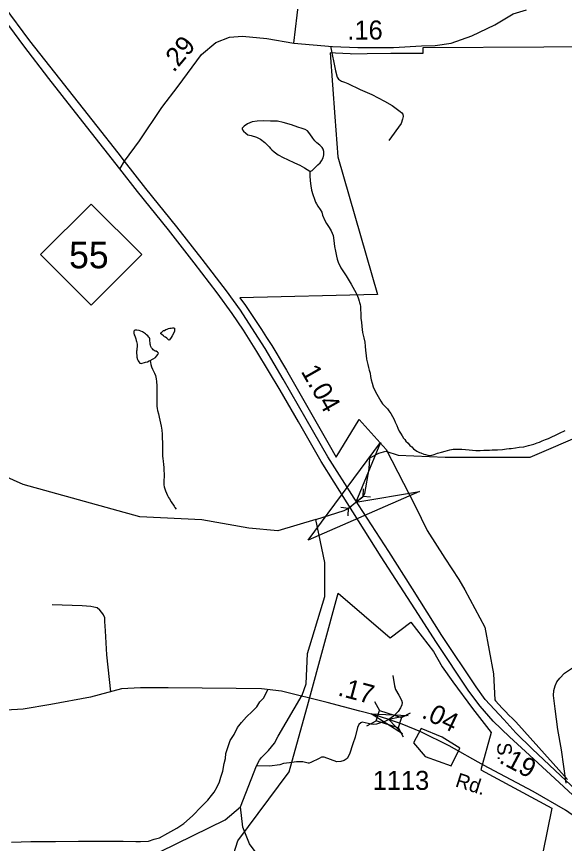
# Model space of a CAD drawing. Extents: x 2001466 to 2224147, y 644118 to 847247.
# Drawn here: x 2052052 to 2055654, y 678885 to 684326 of the extents above; entities that cross this region are included whole.
import ezdxf

# ---------------------------------------------------------------- set-up
doc = ezdxf.new("R2010")
doc.units = 0
for name, color, linetype in [('Exist Boundary Political City Limit New', 7, 'Continuous'), ('Exist Hydrographic Creek Single Shore', 7, 'Continuous'), ('Exist Hydrographic Misc Water Feature', 7, 'Continuous'), ('Exist Road Non-System Type 51', 7, 'Continuous'), ('Exist Road Primary NC Divided Attributed', 7, 'Continuous'), ('Exist Road Primary NC Label', 7, 'Continuous'), ('Exist Road Primary NC Service Mileage Hundredths English Label', 7, 'Continuous'), ('Exist Road Primary NC Shield CELL', 7, 'Continuous'), ('Exist Road Primary NC Shield Number Label', 7, 'Continuous'), ('Exist Road Secondary Mileage Hundredths English Label', 7, 'Continuous'), ('Exist Road Secondary Structure Culvert Attributed CELL', 7, 'Continuous'), ('Exist Road Secondary Structure Culvert CELL', 7, 'Continuous'), ('Exist Road Secondary Structure Standard Bridge Attributed CELL', 7, 'Continuous'), ('Exist Road Secondary Structure Standard Bridge CELL', 7, 'Continuous'), ('Exist Road Secondary Type 51 Attributed', 7, 'Continuous'), ('Exist Road Secondary Type 51 Label', 7, 'Continuous'), ('Exist Road Secondary Type 51 Number Label', 7, 'Continuous'), ('Map Preparation Boundary City Limit Buffer Line', 7, 'Continuous')]:
    doc.layers.add(name, color=color, linetype=linetype)

msp = doc.modelspace()

# ---------------------------------------------------------------- linework, layer by layer
at = {"layer": 'Exist Boundary Political City Limit New'}
for points in [[(2056313, 684129.7), (2054722.9, 684120.6), (2054722.5, 684083.7), (2054711, 684083.7), (2054512.1, 684082.4), (2054357.8, 684079.5), (2054254, 684079.4), (2054244.6, 684079.7), (2054149.2, 684083.9), (2054112.8, 684087.9), (2054143.9, 683666.8), (2054163.2, 683402.6), (2054424.8, 682497.8), (2053520.8, 682475.6), (2053557, 682424.1), (2053592.5, 682372.2), (2053627.6, 682319.9), (2053662, 682267.3), (2053695.9, 682214.2), (2053729.2, 682160.9), (2053762, 682107.1), (2053794.1, 682053), (2053825.6, 681998.6), (2054106.5, 681507.8), (2054153.9, 681426.6), (2054303.5, 681674.1), (2054481.2, 681477.1), (2054672.4, 681107.4), (2054750.9, 680944.9), (2054868.6, 680761.7), (2054958.6, 680622), (2055000, 680552.6), (2055131.4, 680307.9), (2055187.6, 680000.1), (2055195.6, 679830.5), (2055201.1, 679823.9), (2055222.4, 679799.7), (2055244, 679775.9), (2055266.1, 679752.4), (2055288.6, 679729.4), (2055311.4, 679706.8), (2055334.8, 679684.5), (2055675.1, 679305.7)], [(2053387.8, 678527.7), (2053507, 678902), (2053843.2, 679357.1), (2053972.2, 679814.5), (2054165.5, 680530.9)], [(2054165.5, 680530.9), (2054507.4, 680236.9), (2054645.1, 680340.9), (2054793.4, 680148.3), (2054850.6, 680048.1), (2054920.8, 679949.3), (2055049, 679772.2), (2055171.2, 679614), (2055104, 679369.4), (2055571.4, 679117.5), (2055394.8, 678252)], [(2054738.5, 679457.8), (2054908.2, 679395.1), (2054965.2, 679512.6), (2054849.8, 679584.7), (2054711.5, 679640.5), (2054660.8, 679547.4), (2054738.5, 679457.8)]]:
    msp.add_lwpolyline(points, dxfattribs=at)
at = {"layer": 'Exist Hydrographic Creek Single Shore'}
for points in [[(2054019.6, 681016.4), (2054206.4, 681075.2), (2054245, 681096), (2054281.6, 681129.7), (2054328.1, 681166.1), (2054341, 681188.2), (2054370.7, 681350.6), (2054374.7, 681421.6), (2054433.1, 681453.3), (2054478.6, 681466.2), (2054561.8, 681440.4), (2054868.8, 681425.7), (2055427.7, 681427.4), (2055801.7, 681587.2), (2056026.7, 681828.7), (2056300.8, 682295.5), (2056527.8, 682515.6)], [(2054019.6, 681016.4), (2053770.7, 680942.8), (2053578.8, 680959.8), (2053269.8, 681015.3), (2052861.7, 681033.5), (2052094.8, 681245.9), (2051627.7, 681455.5), (2051077.8, 681844.1), (2050943.9, 681902.5)]]:
    msp.add_lwpolyline(points, dxfattribs=at)
at = {"layer": 'Exist Hydrographic Misc Water Feature'}
for points in [[(2053979.7, 683309.3), (2053985.6, 683309.2), (2053995.4, 683312.9), (2054015.5, 683333), (2054031.7, 683349.2), (2054047.7, 683363), (2054057.4, 683375.4), (2054067.4, 683395.3), (2054071.7, 683415.4), (2054071.5, 683437.3), (2054067.4, 683453.4), (2054061.3, 683465.2), (2054045.3, 683479), (2054025.4, 683495), (2054013.3, 683509), (2053998.9, 683525), (2053981.1, 683553.2), (2053964.9, 683573.1), (2053949.1, 683582.8), (2053929, 683589.2), (2053901.3, 683596.9), (2053858.9, 683612.7), (2053804.9, 683628.6), (2053766.8, 683636.8), (2053721.3, 683638.5), (2053673.1, 683640.5), (2053633.3, 683638.4), (2053601.1, 683632.3), (2053571.2, 683620.3), (2053549.2, 683604.1), (2053534.9, 683592.1), (2053535.3, 683586.3), (2053537.4, 683580.4), (2053543.1, 683572.2), (2053559.1, 683558.4), (2053573, 683548.1), (2053593.3, 683542.2), (2053629.2, 683532.4), (2053655.3, 683518.3), (2053683.6, 683496.5), (2053699.6, 683482.4), (2053711.6, 683468.4), (2053721.5, 683456.7), (2053729.5, 683448.6), (2053745.5, 683434.8), (2053771.3, 683416.7), (2053805.4, 683398.6), (2053833.7, 683385), (2053879.8, 683363), (2053915.3, 683347), (2053945.4, 683331.1), (2053963.5, 683319), (2053979.7, 683309.3)], [(2053979.7, 683309.3), (2053979.9, 683277.2), (2053981.7, 683245.3), (2053985.6, 683213), (2053991.7, 683183.3), (2053999.7, 683155.3), (2054010, 683125), (2054017.8, 683105.1), (2054023.9, 683093.3), (2054031.7, 683079.1), (2054048.1, 683057.1), (2054058.4, 683039.4), (2054064.3, 683019.4), (2054077.9, 682983.3), (2054090.4, 682963.5), (2054108, 682937.3), (2054120.5, 682915.6), (2054132.4, 682885.4), (2054138.4, 682851.6), (2054142.7, 682813.6), (2054148.8, 682781.5), (2054154.6, 682749.4), (2054160.5, 682729.4), (2054166.5, 682709.4), (2054184.7, 682673.4), (2054219.2, 682619.5), (2054252.6, 682565.4), (2054284.6, 682505.4)], [(2054284.6, 682505.4), (2054290.7, 682493.5), (2054300.4, 682469.3), (2054304.5, 682453.3), (2054306.7, 682443.6), (2054310.6, 682431.6), (2054312.9, 682417.5), (2054313.1, 682397.6), (2054315.1, 682371.3), (2054314.7, 682339.4), (2054319, 682315.6), (2054321.1, 682285.7), (2054327, 682247.4), (2054335.2, 682211.8), (2054341.2, 682183.7), (2054343.2, 682157.4), (2054345.3, 682127.4), (2054349.4, 682095.6), (2054353.5, 682071.5), (2054361.5, 682035.8), (2054365.8, 682017.7), (2054369.5, 681999.7), (2054375.6, 681979.7), (2054379.5, 681957.6), (2054383.4, 681935.5), (2054389.8, 681913.9), (2054397.5, 681889.6), (2054408, 681865.7), (2054419.7, 681842), (2054429.7, 681825.9), (2054437.7, 681809.7), (2054446.1, 681795.8), (2054457.8, 681777.8), (2054471.8, 681763.9), (2054489.6, 681743.8), (2054500.1, 681732), (2054512, 681714.1), (2054523.9, 681694), (2054533.7, 681674.2), (2054542.1, 681655.9), (2054552.2, 681634.1), (2054557.9, 681618.2), (2054568.2, 681598), (2054576.1, 681584.3), (2054586.2, 681566.1), (2054596.2, 681552.4), (2054604.4, 681542.2), (2054612, 681532.2), (2054626.4, 681518.2), (2054638.5, 681504.2), (2054650.4, 681494.3), (2054662.5, 681482.3), (2054682.4, 681466.4), (2054700.4, 681458.3), (2054710.5, 681454.4), (2054730.3, 681446.5), (2054740.4, 681444.6), (2054756.2, 681440.5), (2054774.6, 681438.6)], [(2052929.4, 682063.1), (2052949.7, 682073), (2052965.5, 682083.2), (2052971.6, 682091.2), (2052981.7, 682103), (2052983.5, 682107.2), (2052985.4, 682111), (2052977.6, 682117.1), (2052969.6, 682123.1), (2052963.6, 682123.2), (2052955.6, 682128.9), (2052949.7, 682133.1), (2052945.4, 682139), (2052939.2, 682145.2), (2052935.3, 682155.1), (2052933.3, 682163.1), (2052931.2, 682171.1), (2052929.6, 682181.1), (2052927.3, 682190.8), (2052927.3, 682198.9), (2052927.1, 682205), (2052925.7, 682210.9), (2052921.4, 682216.8), (2052915.6, 682225), (2052907.2, 682230.7), (2052899.6, 682238.8), (2052887.3, 682246.7), (2052879.5, 682250.8), (2052869.5, 682256.7), (2052857.4, 682260.6), (2052843.3, 682262.8), (2052839.6, 682262.9), (2052835.3, 682262.8), (2052829.3, 682262.8), (2052823.2, 682254.8), (2052823.6, 682248.7), (2052823.4, 682242.6), (2052825.4, 682232.6), (2052829.3, 682224.7), (2052833.2, 682212.7), (2052835.3, 682204.7), (2052839.2, 682194.8), (2052841.2, 682186.8), (2052843.3, 682178.8), (2052845.3, 682170.8), (2052845.5, 682161), (2052845.3, 682152.9), (2052843.3, 682142.7), (2052841.6, 682130.8), (2052841.4, 682124.7), (2052841.4, 682108.9), (2052841.6, 682096.7), (2052841.6, 682084.9), (2052847.6, 682069.1), (2052851.7, 682060.7), (2052855.4, 682054.9), (2052861.7, 682045), (2052871.8, 682043.1), (2052899.8, 682051), (2052911.9, 682054.8), (2052923.6, 682061.2), (2052929.4, 682063.1)], [(2053033.1, 682267.2), (2053041.1, 682269.2), (2053051.2, 682273), (2053059.2, 682275), (2053069.4, 682275.1), (2053077.2, 682277.1), (2053083.2, 682277.1), (2053089.3, 682275.3), (2053091.4, 682269.3), (2053089.5, 682255.4), (2053083.2, 682241.3), (2053075.4, 682225.1), (2053069.4, 682215), (2053057.5, 682199.1), (2053053.4, 682197.2), (2053047.7, 682201.3), (2053039.7, 682209.1), (2053031.3, 682215.2), (2053025.1, 682219.4), (2053017.1, 682225), (2053007.5, 682233), (2053001.3, 682237.1), (2052999.5, 682241.1), (2053001.3, 682245.2), (2053005.2, 682247.1), (2053019, 682259.2), (2053025.3, 682261.1), (2053033.1, 682267.2)], [(2052929.4, 682063.1), (2052935.7, 682037), (2052939.8, 682021), (2052945.8, 682005.1), (2052959.5, 681979), (2052965.5, 681963.1), (2052969.8, 681941), (2052971.8, 681925.3), (2052974.1, 681897), (2052974.3, 681873), (2052974.1, 681847), (2052974.3, 681817), (2052974.1, 681795.2), (2052973.9, 681779.3), (2052973.9, 681761.1), (2052976.3, 681747.3), (2052978.2, 681733.3), (2052984.3, 681711.2), (2052990.3, 681689.2), (2052998.5, 681651.1), (2053002.4, 681631.1), (2053006.7, 681603.2), (2053008.7, 681577.3), (2053008.7, 681549.3), (2053010.6, 681525.2), (2053010.6, 681507.3), (2053010.4, 681491.1), (2053010.8, 681475.2), (2053010.6, 681451.3), (2053010.6, 681433.4), (2053013, 681417.3), (2053015.1, 681401.1), (2053018.8, 681377.5), (2053020.8, 681359.3), (2053020.8, 681339.4), (2053023.1, 681317.2), (2053023.3, 681297.3), (2053021.2, 681275.3), (2053021.2, 681259.5), (2053020.8, 681245.3), (2053023.3, 681231.2), (2053027.2, 681217.2), (2053031.3, 681205.2), (2053037, 681189.3), (2053045, 681173.5), (2053051.2, 681161.2), (2053057.1, 681151.4), (2053067.4, 681133.2), (2053087.5, 681103.4), (2053093.2, 681095.6), (2053101.4, 681085.5)], [(2054774.6, 681438.6), (2054796.4, 681444.6), (2054820.4, 681452.7), (2054846.2, 681460.6), (2054870.2, 681466.7), (2054900.5, 681474.7), (2054922.3, 681478.6), (2054950.4, 681478.8), (2054980.1, 681478.8), (2055004.1, 681477.2), (2055028.5, 681475.1), (2055048.6, 681472.9), (2055072, 681470.9), (2055100.1, 681471.1), (2055124.3, 681473.2), (2055142.5, 681473.2), (2055162, 681473.1), (2055178.2, 681475.1), (2055194.2, 681475.1), (2055214.3, 681475.3), (2055246.5, 681477.3), (2055272.3, 681481.5), (2055289.9, 681483.3), (2055304.5, 681483.5), (2055332.4, 681487.4), (2055356.4, 681491.5), (2055386.3, 681495.5), (2055418.3, 681503.6), (2055435.9, 681507.8), (2055451.9, 681511.9), (2055474.1, 681519.9), (2055490.1, 681526), (2055507.9, 681533.8), (2055530.1, 681541.8), (2055550.1, 681549.7), (2055570, 681560.1), (2055594.2, 681571.9), (2055612.1, 681580.1), (2055629.9, 681587.9), (2055650, 681598.3), (2055657.8, 681601.9)], [(2053523.6, 679126.9), (2053630.2, 679396.5), (2053649.2, 679433.9), (2053661.7, 679451.5), (2053708.6, 679496.3), (2053748.2, 679545.4), (2053771.6, 679590.2), (2053930.6, 679860.1), (2053955.7, 679935.1), (2053963.7, 680135.1), (2054079.7, 680510), (2054078.7, 680733.1), (2054019.6, 681016.4)], [(2054526.8, 679989.1), (2054535.6, 679920.9), (2054543.7, 679898.1), (2054565, 679860.7), (2054583.3, 679828.5), (2054587, 679812.3), (2054584.8, 679797.6), (2054576, 679777.1), (2054559.8, 679752.9), (2054530.5, 679723.1), (2054499.7, 679701.2), (2054473.3, 679687.9), (2054417.6, 679669.6), (2054399.3, 679668.1), (2054382.5, 679669.6), (2054324.6, 679682.1), (2054314.3, 679679.1), (2054301.8, 679666.7), (2054293.8, 679648.3), (2054277.7, 679585.2), (2054263, 679539.6), (2054241.7, 679472.8), (2054226.3, 679444.2), (2054205.8, 679431), (2054184.6, 679423.7), (2054156.7, 679422.2), (2054074.6, 679452.3), (2054057.8, 679452.3), (2054042.4, 679444.2), (2053987.4, 679418.5), (2053976.4, 679412.7), (2053969.1, 679412.7), (2053933.9, 679421.5), (2053891.4, 679422.2), (2053846.7, 679415.6), (2053806.8, 679410.5), (2053782.6, 679402.4), (2053715.2, 679393.6), (2053630.2, 679396.5)], [(2052115.7, 678755.3), (2052199.6, 678773.2), (2052998.7, 678832.5), (2053423.8, 679040.4), (2053523.6, 679126.9)], [(2055344.3, 675779), (2055511.6, 676005.7), (2055553.6, 676080.4), (2055536.6, 676211.9), (2055210.6, 676553.2), (2054893.6, 676953.3), (2054776.7, 677237.9), (2054675.6, 677535.2), (2054625.6, 677585.4), (2054600.5, 677668), (2054433.6, 677970), (2054299.7, 678136.7), (2054132.6, 678441.9), (2054057.6, 678525.5), (2053732.6, 678683.1), (2053582.7, 678882.9), (2053540.6, 678992), (2053523.6, 679126.9)]]:
    msp.add_lwpolyline(points, dxfattribs=at)
at = {"layer": 'Exist Road Non-System Type 51'}
for points in [[(2054116.2, 684130.3), (2054148.3, 683968.3), (2054159.5, 683926), (2054169.2, 683913.8), (2054175.2, 683909.7), (2054189, 683901.4), (2054208.8, 683893), (2054230.6, 683884.6), (2054311.9, 683846.9), (2054387.2, 683813.4), (2054470.3, 683769.7), (2054521.7, 683740.6), (2054574.9, 683701.6), (2054584.7, 683691.4), (2054590.5, 683683.2), (2054594.2, 683669.2), (2054589.9, 683651.3), (2054579.7, 683623.1), (2054499, 683510.1)], [(2052671.5, 679883.2), (2052644.4, 680125.7), (2052635.7, 680283.9), (2052632.9, 680346), (2052631.4, 680370), (2052623.8, 680390.2), (2052612.1, 680404.4), (2052598.4, 680420.7), (2052582.7, 680435), (2052560.8, 680439.4), (2052540.9, 680443.8), (2052483, 680449), (2052351.1, 680451.7), (2052286.3, 680454.8)], [(2055665.3, 679282.4), (2055633.7, 679501), (2055610.5, 679635.5), (2055593.2, 679769.9), (2055583, 679858.1), (2055583.7, 679892), (2055592.3, 679921.9), (2055604.8, 679947.6), (2055623.3, 679973.2), (2055654, 680004.6), (2055700.6, 680035.7), (2055759.1, 680062.5), (2055821.8, 680093.2), (2055868.2, 680112.3), (2055916.5, 680129.3), (2056006.8, 680145.5)], [(2052019.3, 678892.4), (2052145.4, 678897.9), (2052307.5, 678898.6), (2052459.5, 678899.5), (2052617.5, 678900.3), (2052753.5, 678899.5), (2052835.4, 678897.8), (2052867.4, 678897.2), (2052919.5, 678900.1), (2052955.8, 678913.4), (2052991.9, 678922.7), (2053046.5, 678951.6), (2053105.2, 678984.4), (2053151.8, 679015.4), (2053208.9, 679066.3), (2053268.1, 679127.1), (2053309, 679170.2), (2053333.6, 679199.7), (2053352, 679221.4), (2053370.7, 679257), (2053385.4, 679290.7), (2053394, 679320.5), (2053408.8, 679360.2), (2053417.9, 679410), (2053426.6, 679443.8), (2053427.2, 679475.8), (2053442.2, 679523.5), (2053457, 679563.2), (2053481.8, 679602.7), (2053504.7, 679648.3), (2053531.4, 679679.7), (2053564.1, 679717.1), (2053600.8, 679752.3), (2053631.5, 679783.7), (2053652.2, 679817.3), (2053674.6, 679840.8), (2053703.8, 679896.2)]]:
    msp.add_lwpolyline(points, dxfattribs=at)
at = {"layer": 'Exist Road Primary NC Divided Attributed'}
for points in [[(2052762.7, 683375.1), (2052719.2, 683428.3), (2052582.6, 683603.6), (2052303.7, 683957.8), (2052138.7, 684165.1), (2051970.2, 684395.2), (2051742, 684704.9), (2051573.5, 684938.4), (2051436.2, 685140.7), (2051333.9, 685293.7), (2051228.8, 685448.1)], [(2052731.9, 683324.9), (2052440.3, 683693.6), (2052263.9, 683918), (2052098.9, 684133.2), (2051937.2, 684349.6), (2051713, 684650.3), (2051549.1, 684880.3), (2051393.1, 685102.4), (2051275.9, 685268.7), (2051180.3, 685414.4)], [(2056020.8, 678962.5), (2055896.4, 679079.8), (2055799.9, 679172.3), (2055628.1, 679332.9), (2055443.7, 679506), (2055334.4, 679613.1), (2055254.7, 679699.6), (2055132.9, 679831.7), (2055072.6, 679914.9), (2054848.3, 680253.1), (2054654.8, 680559.5), (2054498.9, 680805.5), (2054272.4, 681156.2), (2054098.2, 681428.4), (2053955.9, 681676.7), (2053804.5, 681939.8), (2053686.2, 682141.3), (2053598.5, 682278), (2053523.3, 682392.8), (2053431.2, 682521.7), (2053271.8, 682729), (2053104.7, 682943.1), (2052901.5, 683195.5), (2052762.7, 683375.1)], [(2055986, 678946.8), (2055769.2, 679148.4), (2055590.5, 679312.4), (2055398.1, 679488.9), (2055292.3, 679586.9), (2055185.3, 679690.5), (2055099.9, 679787.3), (2055024.8, 679886.4), (2054808.5, 680214.4), (2054693.5, 680392.1), (2054449.9, 680770.2), (2054225.7, 681125.5), (2054053.8, 681398.8), (2053904.7, 681658.5), (2053785.2, 681868), (2053632.7, 682122), (2053545, 682262.1), (2053469.1, 682372.7), (2053370.9, 682508.1), (2053220.6, 682706.2), (2053050.6, 682923.1), (2052847.4, 683175.5), (2052731.9, 683324.9)]]:
    msp.add_lwpolyline(points, dxfattribs=at)
at = {"layer": 'Exist Road Primary NC Shield CELL'}
msp.add_lwpolyline([(2052210, 682759.2), (2052543, 683092.2), (2052876, 682759.2), (2052543, 682426.2)], close=True, dxfattribs=at)
at = {"layer": 'Exist Road Secondary Structure Culvert Attributed CELL'}
msp.add_lwpolyline([(2054702.1, 681200.2), (2053968.9, 680880.4), (2054444, 681524), (2054281.6, 681129.7)], close=True, dxfattribs=at)
at = {"layer": 'Exist Road Secondary Structure Culvert CELL'}
for p, q in [((2054331.3, 681219.1), (2054328.1, 681168.4)), ((2054235.1, 681091), (2054328.1, 681168.4)), ((2054378.5, 681162.4), (2054328.1, 681168.4)), ((2054184.7, 681097), (2054235.1, 681091)), ((2054231.9, 681040.4), (2054235.1, 681091))]:
    msp.add_line(p, q, dxfattribs=at)
at = {"layer": 'Exist Road Secondary Structure Standard Bridge Attributed CELL'}
msp.add_lwpolyline([(2054589.4, 679607.1), (2054383.4, 679737.5), (2054627, 679727.6), (2054499.7, 679701.2)], close=True, dxfattribs=at)
at = {"layer": 'Exist Road Secondary Structure Standard Bridge CELL'}
for p, q in [((2054405.8, 679819.8), (2054437.7, 679758.6)), ((2054581.7, 679712.9), (2054642.9, 679744.7)), ((2054355.3, 679659.4), (2054416.5, 679691.2)), ((2054561, 679647.1), (2054592.9, 679585.9))]:
    msp.add_line(p, q, dxfattribs=at)
msp.add_lwpolyline([(2054437.7, 679758.6), (2054581.8, 679713.2), (2054560.6, 679645.8), (2054416.5, 679691.2)], close=True, dxfattribs=at)
at = {"layer": 'Exist Road Secondary Type 51 Attributed'}
for points in [[(2053873.8, 684151.2), (2053907, 684426.8), (2053936.9, 684654.2), (2053970.1, 684748.9), (2054045.8, 684832.6), (2054127.9, 684872.1), (2054227.3, 684881.5), (2054391.4, 684868.9), (2054557.1, 684856.3), (2054659.6, 684848.4)], [(2053873.8, 684151.2), (2054129.5, 684129.1), (2054296.7, 684122.8), (2054530.2, 684122.8), (2054713.3, 684132.3), (2054804.8, 684135.5), (2054908.9, 684151.2), (2055044.6, 684198.6), (2055196.1, 684271.2), (2055316, 684343.9), (2055404.4, 684369.1)], [(2052762.7, 683375.1), (2052859.2, 683508.6), (2053007.6, 683728.1), (2053114.9, 683867.8), (2053267.9, 684076.2), (2053362.6, 684155.2), (2053451, 684189.9), (2053537.7, 684196.2), (2053697.1, 684180.5), (2053873.8, 684151.2)], [(2052732.9, 683326.9), (2052762.7, 683375.1)], [(2054499.7, 679701.2), (2054403, 679730.5), (2054309.2, 679755.5), (2054093.7, 679812.7), (2053794.5, 679886.6), (2053662.5, 679901.4), (2053495.8, 679903.5), (2053047.7, 679908.8), (2052867.2, 679908.8), (2052742.6, 679901.4), (2052537.3, 679847.5), (2052277.6, 679798.9), (2052096, 679769.3), (2051525, 679734.5), (2050798.2, 679682.7), (2050653.6, 679681.7), (2050473.1, 679694.3), (2050055.6, 679748.2), (2049693.5, 679785.2), (2049458.1, 679813.7), (2049313, 679838), (2049147.3, 679879.2)], [(2055986, 678946.8), (2055928, 678937.7), (2055890.4, 678941.1), (2055854, 678953.7), (2055817.6, 678981), (2055748.1, 679042.5), (2055661.6, 679104), (2055448.8, 679225.9), (2055121.9, 679399.6), (2054897, 679528.1), (2054709.4, 679619.1), (2054587.7, 679670.4), (2054499.7, 679701.2)]]:
    msp.add_lwpolyline(points, dxfattribs=at)
at = {"layer": 'Map Preparation Boundary City Limit Buffer Line'}
for points in [[(2056313, 684129.7), (2054722.9, 684120.6), (2054722.5, 684083.7), (2054711, 684083.7), (2054512.1, 684082.4), (2054357.8, 684079.5), (2054254, 684079.4), (2054244.6, 684079.7), (2054149.2, 684083.9), (2054112.8, 684087.9), (2054143.9, 683666.8), (2054163.2, 683402.6), (2054424.8, 682497.8), (2053520.8, 682475.6), (2053557, 682424.1), (2053592.5, 682372.2), (2053627.6, 682319.9), (2053662, 682267.3), (2053695.9, 682214.2), (2053729.2, 682160.9), (2053762, 682107.1), (2053794.1, 682053), (2053825.6, 681998.6), (2054106.5, 681507.8), (2054153.9, 681426.6), (2054303.5, 681674.1), (2054481.2, 681477.1), (2054672.4, 681107.4), (2054750.9, 680944.9), (2054868.6, 680761.7), (2054958.6, 680622), (2055000, 680552.6), (2055131.4, 680307.9), (2055187.6, 680000.1), (2055195.6, 679830.5), (2055201.1, 679823.9), (2055222.4, 679799.7), (2055244, 679775.9), (2055266.1, 679752.4), (2055288.6, 679729.4), (2055311.4, 679706.8), (2055334.8, 679684.5), (2055675.1, 679305.7)], [(2053387.8, 678527.7), (2053507, 678902), (2053843.2, 679357.1), (2053972.2, 679814.5), (2054165.5, 680530.9)], [(2054165.5, 680530.9), (2054507.4, 680236.9), (2054645.1, 680340.9), (2054793.4, 680148.3), (2054850.6, 680048.1), (2054920.8, 679949.3), (2055049, 679772.2), (2055171.2, 679614), (2055104, 679369.4), (2055571.4, 679117.5), (2055394.8, 678252)], [(2054738.5, 679457.8), (2054908.2, 679395.1), (2054965.2, 679512.6), (2054849.8, 679584.7), (2054711.5, 679640.5), (2054660.8, 679547.4), (2054738.5, 679457.8)]]:
    msp.add_lwpolyline(points, dxfattribs=at)

# ---------------------------------------------------------------- texts
at = {"layer": 'Exist Road Primary NC Label'}
msp.add_text('S. ', height=95, rotation=271.4364, dxfattribs=at).set_placement((2055211.6, 679547.9))
at = {"layer": 'Exist Road Primary NC Service Mileage Hundredths English Label'}
msp.add_text('1.04', height=125, rotation=299.6982, dxfattribs=at).set_placement((2053918.6, 681991.5))
at = {"layer": 'Exist Road Primary NC Shield Number Label'}
msp.add_text('55', height=175, dxfattribs=at).set_placement((2052397.1, 682669.5))
at = {"layer": 'Exist Road Secondary Mileage Hundredths English Label'}
for s, rotation, p in [('.16', 0.1346, (2054227, 684174.2)), ('.29', 49.9045, (2053085.7, 683953.2)), ('.17', 345.1322, (2054158.5, 679860.1)), ('.04', 334.1408, (2054708.8, 679715)), ('.19', 332.0065, (2055218.3, 679419.2))]:
    msp.add_text(s, height=125, rotation=rotation, dxfattribs=at).set_placement(p)
at = {"layer": 'Exist Road Secondary Type 51 Label'}
msp.add_text('Rd.', height=95, rotation=342.3519, dxfattribs=at).set_placement((2054930.9, 679261.1))
at = {"layer": 'Exist Road Secondary Type 51 Number Label'}
msp.add_text('1113', height=125, dxfattribs=at).set_placement((2054393.5, 679237.4))

doc.saveas('drawing.dxf')
